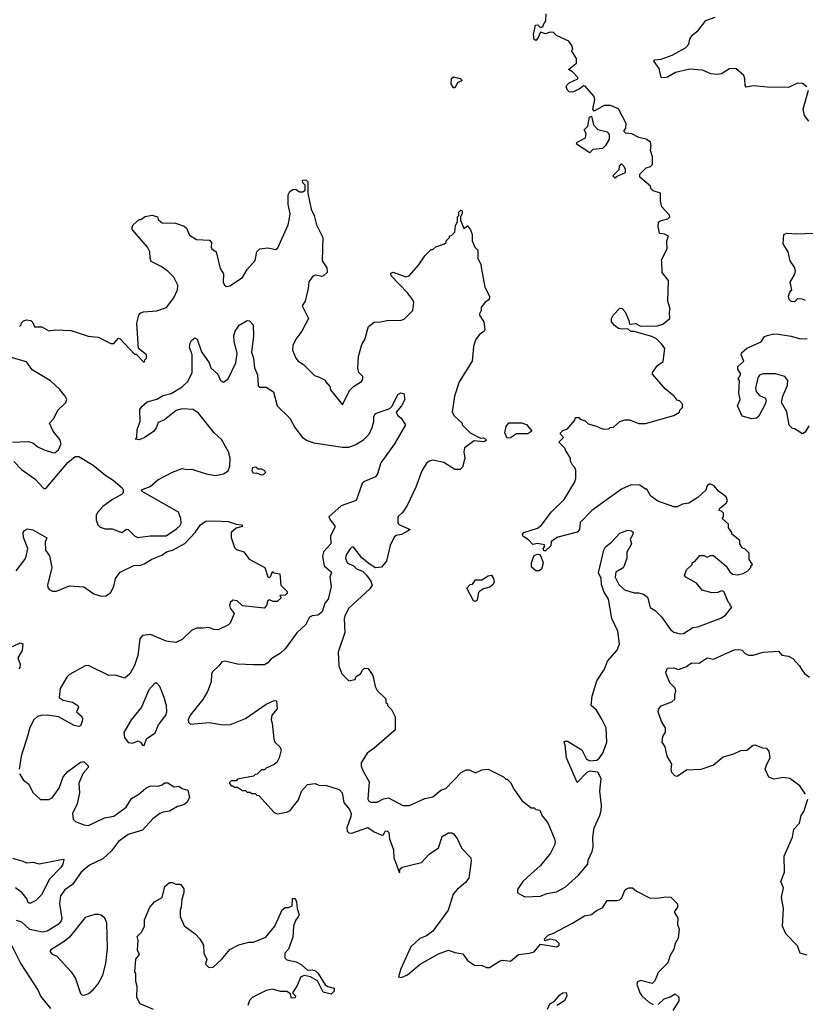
# Model space of a CAD drawing. Extents: x 2239805 to 2396427, y 665731 to 772158.
# Tile 324 of 326: x 2361771 to 2366723, y 750702 to 756909. Entities that reach past the tile are written whole.
import ezdxf

# ---------------------------------------------------------------- set-up
doc = ezdxf.new("R2010")
doc.units = 0

msp = doc.modelspace()

# ---------------------------------------------------------------- linework, layer by layer
at = {"layer": '0CON05XD'}
for points in [[(2364005, 752317.5), (2363962.5, 752285), (2363923.3, 752225), (2363923.3, 752205), (2363934, 752175), (2363973.6, 752103.6), (2363965.4, 751995.4), (2363972.4, 751982.4), (2363985, 751976.5), (2364025, 751976.5), (2364065, 751997.8), (2364095, 752002.5), (2364185.9, 751955.9), (2364227.5, 751955), (2364325, 751998.8), (2364375, 752010), (2364425, 752052.5), (2364458.3, 752061.7), (2364555, 752162.5), (2364585, 752180), (2364605, 752180), (2364645, 752160), (2364685, 752180), (2364725, 752183.3), (2364820, 752135), (2364835, 752120), (2364845, 752120), (2364865, 752100), (2364887.5, 752055), (2364937, 751987), (2364995, 751940), (2365015, 751940), (2365025, 751930), (2365050, 751925), (2365065, 751890), (2365100, 751845), (2365142.5, 751745), (2365146.7, 751725), (2365142.5, 751705), (2365116.7, 751655), (2365055, 751577.5), (2364995, 751523.3), (2364942.5, 751475), (2364910, 751425), (2364910, 751405), (2364955, 751380), (2365055, 751383.8), (2365095, 751400), (2365155, 751411.2), (2365210.5, 751439.5), (2365293.8, 751515), (2365352.5, 751585), (2365355, 751610), (2365380, 751665), (2365386.7, 751695), (2365383.3, 751755), (2365393.3, 751815), (2365428, 751892), (2365436.1, 751923.9), (2365438.8, 751955), (2365428.8, 752045), (2365436.1, 752126.1), (2365416.1, 752166.1), (2365365, 752172.5), (2365347, 752163), (2365285, 752100), (2365217.5, 752255), (2365210, 752335), (2365202.5, 752355), (2365205, 752360), (2365225, 752360), (2365315, 752306.7), (2365345, 752247.5), (2365365, 752237.5), (2365408.3, 752241.7), (2365426.7, 752255), (2365446.7, 752285), (2365472, 752355), (2365468, 752445), (2365443.8, 752495), (2365406.7, 752555), (2365372.9, 752585), (2365380.8, 752645), (2365409.3, 752740.7), (2365457.5, 752815), (2365476.7, 752865), (2365536.7, 752935), (2365552.5, 752975), (2365542.5, 753055), (2365503.6, 753133.6), (2365482.5, 753255), (2365452.5, 753305), (2365438.3, 753348.3), (2365436.7, 753385), (2365420.7, 753420.7), (2365452.5, 753565), (2365463.6, 753586.4), (2365502.5, 753615), (2365555, 753672.5), (2365605, 753690), (2365627.5, 753687.5), (2365638.3, 753678.3), (2365637, 753663), (2365620, 753635), (2365627.5, 753605), (2365598.3, 753551.7), (2365598.8, 753515), (2365582, 753465), (2365575.7, 753454.3), (2365529.2, 753425), (2365524.3, 753395), (2365547.8, 753347.8), (2365584.3, 753314.3), (2365645, 753296.2), (2365675, 753296), (2365703, 753287), (2365728.8, 753268.8), (2365745, 753203.8), (2365777.5, 753185), (2365816.7, 753145), (2365873.3, 753065), (2365895, 753046.7), (2365935, 753036.7), (2365955, 753040), (2366015, 753076.7), (2366045, 753081.2), (2366190, 753135), (2366220, 753155), (2366260, 753205), (2366250, 753215), (2366250, 753225), (2366240, 753235), (2366210, 753305), (2366195, 753307.5), (2366171.7, 753298.3), (2366135, 753296.7), (2366072.3, 753312.3), (2366036.4, 753356.4), (2365970, 753395), (2365962.5, 753405), (2365975, 753440), (2366010, 753475), (2366010, 753485), (2366026.4, 753493.6), (2366058.3, 753531.7), (2366085, 753530), (2366105, 753520), (2366125, 753530), (2366145, 753530), (2366223.9, 753463.9), (2366247, 753427), (2366265, 753412.5), (2366295, 753410), (2366331.7, 753418.3), (2366360, 753435), (2366380, 753455), (2366380, 753465), (2366390, 753475), (2366370, 753505), (2366370, 753545), (2366345, 753570), (2366325, 753580), (2366310, 753605), (2366310, 753625), (2366260, 753665), (2366260, 753675), (2366240, 753705), (2366238.3, 753728.3), (2366200, 753765), (2366207.5, 753775), (2366207, 753797), (2366195, 753810), (2366180, 753815), (2366181.7, 753828.3), (2366225, 753860), (2366232.5, 753875), (2366225, 753900), (2366177, 753937), (2366149.3, 753969.3), (2366128.3, 753981.7), (2366118.3, 753981.7), (2366105, 753970), (2366096.4, 753943.6), (2366045, 753896.7), (2365989.5, 753860.5), (2365950, 753855), (2365915, 753837.5), (2365895, 753837.5), (2365793, 753873), (2365750, 753905), (2365725, 753950), (2365715, 753950), (2365680, 753975), (2365625, 753977.5), (2365565, 753950), (2365377.5, 753815), (2365305, 753740), (2365300, 753695), (2365285, 753677.5), (2365164.1, 753645.9), (2365121.7, 753618.3), (2365118.3, 753591.7), (2365085, 753560), (2365075, 753560), (2365070, 753575), (2365080, 753585), (2365078.3, 753598.3), (2365035, 753606.7), (2365005, 753600), (2364979.3, 753629.3), (2364945, 753650), (2364940, 753665), (2364950, 753675), (2365035.9, 753704.1), (2365059.3, 753720.7), (2365123.6, 753806.4), (2365202.5, 753885), (2365268.3, 753991.7), (2365276.4, 754016.4), (2365277, 754067), (2365270, 754085), (2365255, 754100), (2365242.5, 754125), (2365242.5, 754145), (2365212.5, 754195), (2365210, 754205), (2365170, 754245), (2365200, 754275), (2365180, 754295), (2365180, 754305), (2365195, 754320), (2365225, 754330), (2365270, 754385), (2365275, 754400), (2365295, 754400), (2365305, 754390), (2365335, 754380), (2365355, 754360), (2365407, 754347), (2365433, 754333), (2365455, 754327.5), (2365485, 754330), (2365493, 754337), (2365515, 754340), (2365553.9, 754376.1), (2365585, 754386.7), (2365615, 754386.7), (2365675, 754363.8), (2365715, 754363.3), (2365895, 754413.3), (2365930, 754435), (2365933, 754447), (2365950, 754465), (2365950, 754485), (2365930, 754505), (2365915, 754510), (2365897.5, 754535), (2365840.7, 754580.7), (2365760, 754675), (2365760, 754685), (2365790.7, 754729.3), (2365827, 754753), (2365837.5, 754835), (2365817.5, 754865), (2365785, 754897.5), (2365755, 754912.5), (2365645, 754942.5), (2365623, 754943), (2365605, 754960), (2365565, 754957.5), (2365545, 754962.5), (2365520.7, 754980.7), (2365502.5, 755005), (2365502.5, 755025), (2365513, 755047), (2365555, 755090), (2365568.3, 755088.3), (2365587, 755067), (2365611.7, 755011.7), (2365615, 754990), (2365655, 754992.5), (2365685, 754977.5), (2365791.7, 754978.3), (2365825, 754990), (2365870, 755025), (2365867.5, 755065), (2365872.5, 755085), (2365857.5, 755135), (2365860, 755265), (2365820, 755315), (2365818.3, 755381.7), (2365817.5, 755395), (2365852.5, 755465), (2365850, 755515), (2365860, 755545), (2365836.4, 755556.4), (2365805, 755560), (2365796.7, 755605), (2365798.3, 755631.7), (2365808.3, 755641.7), (2365857, 755653), (2365870, 755665), (2365867, 755677), (2365818.3, 755728.3), (2365810, 755765), (2365810, 755815), (2365765, 755830), (2365750, 755845), (2365748.3, 755858.3), (2365680, 755915), (2365680, 755935), (2365720, 755975), (2365747, 755983), (2365760, 755995), (2365760, 756045), (2365747.5, 756085), (2365752.5, 756115), (2365747, 756137), (2365720, 756155), (2365675, 756166.7), (2365629.3, 756189.3), (2365593, 756193), (2365580, 756205), (2365592.5, 756225), (2365593.3, 756255), (2365545, 756347.5), (2365495, 756367.5), (2365455, 756367.5), (2365392.5, 756332.5), (2365383.3, 756345), (2365396.2, 756405), (2365393.3, 756425), (2365335, 756490), (2365325, 756492.5), (2365298.3, 756471.7), (2365255, 756450.8), (2365235, 756453.8), (2365223.3, 756465), (2365216.7, 756485), (2365222.3, 756497.7), (2365235, 756510), (2365290, 756535), (2365290, 756545), (2365255, 756580), (2365230, 756595), (2365280, 756635), (2365280, 756665), (2365250, 756715), (2365257.5, 756722.5), (2365252.5, 756745), (2365233, 756773), (2365155, 756810), (2365137, 756827), (2365115, 756830), (2365085, 756820), (2365055, 756830), (2365037.7, 756792.3), (2365025, 756777.5), (2365013.3, 756783.3), (2365010, 756815), (2365022.5, 756875), (2365037, 756877), (2365055, 756860), (2365070, 756865), (2365070, 756875), (2365087, 756903), (2365090, 756945)], [(2366733.3, 756485), (2366705.8, 756505.8), (2366675, 756507.5), (2366617.9, 756482.1), (2366485, 756483.3), (2366395, 756491.9), (2366353.4, 756483.4), (2366343.6, 756493.6), (2366343.1, 756535), (2366336.5, 756556.5), (2366285, 756602), (2366245, 756598), (2366195, 756567.5), (2366165, 756562.9), (2366127.7, 756567.7), (2366075, 756590.8), (2365995, 756596.9), (2365905, 756575.6), (2365855, 756546.2), (2365835, 756541.2), (2365814.3, 756544.3), (2365802, 756602), (2365771.2, 756645), (2365770, 756655), (2365815, 756660), (2365885, 756685.7), (2365968.8, 756731.2), (2365990, 756755), (2365996, 756785), (2366009.7, 756810.3), (2366048.7, 756841.3), (2366096.9, 756903.1)], [(2366096.9, 756903.1), (2366155, 756924)], [(2364515, 756480), (2364505, 756480), (2364490, 756505), (2364493, 756537), (2364505, 756547.5), (2364547, 756537), (2364560, 756525), (2364530, 756510), (2364515, 756480)], [(2366745, 756270), (2366717.5, 756305), (2366710, 756345), (2366743.3, 756465)], [(2365365, 756070), (2365280, 756125), (2365285, 756137.5), (2365337, 756163), (2365341.7, 756191.7), (2365330, 756215), (2365351.7, 756238.3), (2365362.5, 756295), (2365375, 756300), (2365387.5, 756245), (2365415, 756216.7), (2365475, 756202.5), (2365487.5, 756185), (2365487.5, 756155), (2365463.3, 756115), (2365445, 756097.5), (2365385, 756090), (2365365, 756070)], [(2365525, 755910), (2365510, 755925), (2365550, 755965), (2365552.5, 755985), (2365565, 756000), (2365580, 755985), (2365587, 755967), (2365587, 755943), (2365531.7, 755918.3), (2365525, 755910)], [(2361770, 754975), (2361780, 754985), (2361781.7, 754998.3), (2361795, 755010), (2361815, 755017.5), (2361841.7, 755011.7), (2361855, 755000), (2361865, 754972.5), (2361911.7, 754971.7), (2361955, 754947.5), (2361995, 754953.3), (2362095, 754948.8), (2362203.6, 754913.6), (2362265, 754907.5), (2362345, 754867.5), (2362365, 754867.5), (2362395, 754900), (2362405, 754897.5), (2362495, 754800), (2362505, 754800), (2362551.7, 754751.7), (2362558.3, 754751.7), (2362560, 754765), (2362570, 754775), (2362570, 754795), (2362520, 754835), (2362509.2, 754995), (2362522.5, 755045), (2362535, 755060), (2362552.1, 755067.9), (2362635, 755073.1), (2362697.5, 755095), (2362742.5, 755155), (2362766.7, 755205), (2362768.8, 755235), (2362743.3, 755285), (2362705, 755323.3), (2362663.6, 755353.6), (2362600, 755385), (2362593.3, 755405), (2362592.5, 755445), (2362577.5, 755475), (2362482.5, 755585), (2362477.5, 755595), (2362487.5, 755615), (2362525, 755650), (2362535, 755650), (2362563, 755667), (2362606.4, 755676.4), (2362640, 755665), (2362645, 755650), (2362668.3, 755628.3), (2362753, 755627), (2362807, 755607), (2362822.5, 755595), (2362840.7, 755550.7), (2362885, 755522.5), (2362968.3, 755518.3), (2362980, 755505), (2362977.5, 755475), (2362982.5, 755465), (2363010, 755445), (2363035, 755340), (2363056.4, 755306.4), (2363053.6, 755253.6), (2363062.5, 755235), (2363075, 755227.5), (2363095, 755230), (2363175, 755283.8), (2363205.9, 755334.1), (2363255, 755390), (2363266, 755445), (2363285, 755464), (2363335, 755471.2), (2363385, 755460), (2363398.8, 755471.2), (2363463.3, 755615), (2363470, 755645), (2363476, 755685), (2363463.3, 755745), (2363462.5, 755805), (2363473.6, 755826.4), (2363495, 755840), (2363515, 755837.5), (2363535, 755823.3), (2363557, 755823), (2363570, 755835), (2363570, 755865), (2363555, 755880), (2363553, 755897), (2363575, 755900), (2363587, 755887), (2363587.5, 755815), (2363607.5, 755715), (2363627.5, 755675), (2363642.5, 755615), (2363682.5, 755535), (2363678.3, 755388.3), (2363707.5, 755345), (2363710, 755315), (2363687, 755293), (2363675, 755290), (2363635, 755297.5), (2363618.3, 755291.7), (2363593, 755257), (2363590, 755215), (2363570, 755135), (2363552.5, 755105), (2363592.5, 755025), (2363550, 754945), (2363512.5, 754895), (2363493.3, 754855), (2363490, 754825), (2363512.5, 754775), (2363527, 754757), (2363560, 754735), (2363630, 754665), (2363655, 754657.5), (2363696.7, 754636.7), (2363700, 754625), (2363727, 754597), (2363730, 754575), (2363805, 754480), (2363849.7, 754570.3), (2363874.5, 754595.5), (2363925, 754628), (2363935, 754642.5), (2363935, 754660), (2363910, 754685), (2363903.6, 754713.6), (2363907.5, 754785), (2363928.3, 754861.7), (2363947, 754893), (2363970, 754975), (2364005, 755002.5), (2364045, 755003.3), (2364085, 755013.3), (2364175, 755013.8), (2364195, 755020), (2364250, 755075), (2364256.7, 755125), (2364246.7, 755145), (2364215.9, 755185.9), (2364112.5, 755295), (2364110, 755310), (2364125, 755316.2), (2364205, 755287.5), (2364226.4, 755293.6), (2364286.4, 755363.6), (2364325, 755420), (2364365, 755460), (2364375, 755460), (2364395, 755477.5), (2364450, 755495), (2364460, 755505), (2364460, 755515), (2364480, 755535), (2364480, 755545), (2364495, 755550), (2364515, 755570), (2364518.3, 755611.7), (2364530, 755635), (2364530, 755665), (2364540, 755675), (2364540, 755695), (2364552.5, 755707.5), (2364560, 755705), (2364560, 755685), (2364550, 755665), (2364550, 755645), (2364571.7, 755591.7), (2364595, 755610), (2364612.5, 755585), (2364622.5, 755555), (2364623.6, 755513.6), (2364640, 755475), (2364660, 755455), (2364660, 755405), (2364677.5, 755365), (2364682.5, 755335), (2364703, 755223), (2364732.5, 755165), (2364730, 755145), (2364703.6, 755126.4), (2364680, 755095), (2364680, 755075), (2364670, 755055), (2364670, 755045), (2364697.5, 755005), (2364702.5, 754955), (2364696.4, 754943.6), (2364667, 754923), (2364645, 754890), (2364631.7, 754848.3), (2364622.5, 754755), (2364541.2, 754625), (2364511.2, 754535), (2364497.5, 754435), (2364510.7, 754410.7), (2364560, 754365), (2364560, 754355), (2364610, 754305), (2364675, 754270), (2364695, 754272.5), (2364710, 754265), (2364712.5, 754255), (2364695, 754247.5), (2364635, 754253.3), (2364575, 754210), (2364570, 754185), (2364576.4, 754143.6), (2364561.7, 754088.3), (2364547, 754073), (2364515, 754072.5), (2364445, 754117.5), (2364375, 754132.5), (2364353.3, 754126.7), (2364335, 754112.5), (2364306.7, 754065), (2364268.8, 753961.2), (2364214.5, 753845.5), (2364185.8, 753804.2), (2364154, 753775), (2364154.4, 753735), (2364165, 753724.4), (2364232.5, 753695), (2364215, 753684.2), (2364177.3, 753662.7), (2364145, 753658), (2364132.7, 753647.3), (2364106.2, 753595), (2364082.5, 753495), (2364051.7, 753458.3), (2364015, 753453.3), (2363975, 753478.8), (2363927.3, 753517.3), (2363875, 753583.3), (2363865, 753582.5), (2363855, 753572.5), (2363830, 753535), (2363824.2, 753515), (2363836.2, 753485), (2363875.8, 753465.8), (2363895, 753446.7), (2363932.3, 753432.3), (2363957.7, 753407.7), (2363985, 753370), (2363992.5, 753345), (2363979.3, 753320.7), (2363845, 753200), (2363823.3, 753155), (2363816.4, 753133.6), (2363820, 753045), (2363779.3, 752920.7), (2363783.3, 752835), (2363802.5, 752785), (2363845, 752740), (2363885, 752750), (2363891.7, 752768.3), (2363920, 752785), (2363931.7, 752808.3), (2363945, 752820), (2363968.3, 752818.3), (2363997.5, 752775), (2364012.5, 752705), (2364025, 752680), (2364078.3, 752628.3), (2364080, 752605), (2364090, 752595), (2364090, 752585), (2364115, 752560), (2364137.5, 752515), (2364137.5, 752435), (2364132.5, 752425), (2364005, 752317.5)], [(2366725, 755137.5), (2366705, 755146.7), (2366675, 755150), (2366655, 755130), (2366635, 755132.5), (2366622.5, 755145), (2366617.5, 755165), (2366625, 755190), (2366637.5, 755205), (2366628.8, 755255), (2366656.9, 755305), (2366661.9, 755325), (2366655, 755348.8), (2366627.5, 755387.5), (2366614.3, 755445), (2366584.2, 755495), (2366587.5, 755555), (2366606.4, 755563.6), (2366665, 755558), (2366775, 755563.1)], [(2361735, 754124), (2361782.1, 754072.1), (2361866, 754015), (2361923.6, 753953.6), (2361935, 753952.5), (2362075, 754116.9), (2362121.2, 754155), (2362145, 754154.4), (2362235, 754100.9), (2362314.6, 754034.6), (2362360, 754005), (2362417, 753957), (2362423.8, 753945), (2362423.8, 753925), (2362413.8, 753915), (2362356.7, 753885), (2362295, 753840), (2362263.8, 753805), (2362254, 753785), (2362253.8, 753755), (2362263.9, 753723.9), (2362279.3, 753709.3), (2362309.3, 753699.3), (2362355, 753698.8), (2362415, 753676), (2362445, 753696.2), (2362455, 753694), (2362495, 753654), (2362515, 753644), (2362594.5, 753655.5), (2362695, 753655.5), (2362760.5, 753699.5), (2362781.7, 753718.3), (2362790, 753735), (2362787.1, 753765), (2362771.8, 753805), (2362557.5, 753925), (2362542.5, 753935), (2362540, 753945), (2362594.2, 753965.8), (2362642.7, 754007.3), (2362734.1, 754055.9), (2362795, 754078.8), (2362825, 754073.3), (2362856.1, 754076.1), (2362945.9, 754045.9), (2363005, 754035.7), (2363056.7, 754045), (2363085.5, 754064.5), (2363095.8, 754095), (2363097.5, 754145), (2363088.1, 754185), (2363042.5, 754262.5), (2362997.1, 754305), (2362898.3, 754428.3), (2362865, 754451.2), (2362795, 754456), (2362757.5, 754445), (2362685, 754386.7), (2362645, 754370), (2362632.5, 754335), (2362615, 754312.5), (2362556.7, 754273.3), (2362525, 754260), (2362500, 754265), (2362510, 754275), (2362512.5, 754325), (2362530, 754375), (2362529.3, 754450.7), (2362540.7, 754469.3), (2362575, 754500), (2362635, 754517.5), (2362675, 754540), (2362727, 754553), (2362796.1, 754593.9), (2362831.7, 754628.3), (2362858.5, 754685), (2362858, 754795), (2362841.2, 754845), (2362845, 754870), (2362855, 754886.7), (2362875, 754902.5), (2362890, 754895), (2362918, 754815), (2362966.1, 754746.1), (2362976.7, 754715), (2363020, 754675), (2363036.7, 754635), (2363055, 754623.8), (2363085.8, 754644.2), (2363133.3, 754745), (2363141.4, 754805), (2363122.8, 754882.8), (2363120.9, 754915), (2363130, 754945), (2363155, 754982), (2363205, 755013.3), (2363220.7, 755010.7), (2363243.8, 754985), (2363245.7, 754915), (2363232, 754812), (2363246, 754775), (2363252, 754715), (2363270, 754670), (2363275, 754601.4), (2363285, 754592.5), (2363325, 754592.5), (2363371.7, 754561.7), (2363393.9, 754473.9), (2363475, 754397.5), (2363505, 754337.5), (2363553.3, 754275), (2363582.5, 754255), (2363625, 754240.8), (2363805, 754213.3), (2363845.5, 754214.5), (2363885, 754228.1), (2363938.9, 754261.1), (2363974.4, 754295.6), (2363992.3, 754337.7), (2364003.3, 754375), (2364003.6, 754406.4), (2364013.6, 754426.4), (2364105, 754456.7), (2364118.3, 754471.7), (2364154.2, 754545.8), (2364173.9, 754556.1), (2364193, 754553), (2364200, 754515), (2364177.5, 754475), (2364143.3, 754435), (2364152, 754415), (2364176.7, 754396.7), (2364202.5, 754355), (2364134.2, 754235.8)], [(2366745, 754348.1), (2366721.7, 754308.3), (2366705, 754298), (2366655, 754330), (2366641.7, 754331.7), (2366622.4, 754352.4), (2366607.3, 754437.3), (2366573.8, 754495), (2366581.2, 754535), (2366600.8, 754579.2), (2366612, 754605), (2366613.9, 754633.9), (2366595, 754660), (2366535, 754676.2), (2366455, 754676.7), (2366435, 754667.5), (2366425, 754650), (2366410, 754585), (2366413.3, 754565), (2366435, 754540), (2366473, 754523), (2366477.5, 754505), (2366471.2, 754485), (2366430.7, 754409.3), (2366415, 754397.5), (2366387, 754393), (2366325, 754410), (2366296.2, 754475), (2366313.3, 754515), (2366304, 754555), (2366307.5, 754635), (2366300, 754645), (2366317.5, 754675), (2366297.5, 754705), (2366297, 754723), (2366336.7, 754755), (2366318, 754795), (2366322.1, 754807.9), (2366355, 754837.5), (2366445, 754877.5), (2366465, 754910), (2366483, 754917), (2366525, 754927.5), (2366553.6, 754926.4), (2366635, 754914), (2366685, 754899.2), (2366735, 754896)], [(2361725, 754245.8), (2361825, 754249.2), (2361855, 754240.8), (2361885, 754216), (2361926.1, 754196.1), (2361985, 754178.8), (2361995, 754180), (2362015, 754196.7), (2362032.5, 754235), (2362025, 754261.2), (2361982.9, 754315), (2361960, 754365), (2361986.7, 754395), (2362012.7, 754447.3), (2362062.5, 754495), (2362067.5, 754515), (2362057.5, 754535), (2362025, 754577.5), (2361965, 754632.5), (2361850.7, 754700.7), (2361815, 754752.5), (2361718.3, 754778.3)], [(2364845, 754270), (2364830, 754305), (2364837.5, 754345), (2364855, 754367.5), (2364935, 754367.5), (2364965, 754357.5), (2365000, 754315), (2364975, 754297.5), (2364903, 754297), (2364865, 754272.5), (2364845, 754270)], [(2364134.2, 754235.8), (2364046.7, 754115), (2364026.7, 754045), (2364014.1, 754025.9), (2363945, 753997.1), (2363930.8, 753985), (2363891.7, 753878.3), (2363797.5, 753845), (2363720, 753775), (2363727.5, 753755), (2363757, 753717), (2363757, 753707), (2363730, 753655), (2363731.9, 753605), (2363686.9, 753555), (2363680, 753525), (2363691.2, 753465), (2363736.2, 753425), (2363726.7, 753395), (2363734, 753335), (2363716, 753255), (2363695, 753230), (2363678.8, 753175), (2363650, 753155), (2363615, 753150.6), (2363598.3, 753141.7), (2363574, 753095), (2363517.2, 753042.8), (2363445, 752942.9), (2363415, 752914.4), (2363355, 752878.1), (2363336.2, 752853.8), (2363315, 752841.4), (2363245, 752841.5), (2363145, 752845.6), (2363065, 752864.2), (2363045, 752860), (2363027.5, 752835), (2362989.3, 752800.7), (2362981.2, 752785), (2362978, 752735), (2362955.7, 752674.3), (2362925, 752623.3), (2362846.2, 752525), (2362833.3, 752495), (2362835, 752480), (2362847, 752467), (2362965, 752478), (2363052.7, 752462.7), (2363100, 752465), (2363195, 752502.5), (2363325, 752593.8), (2363375, 752616.7), (2363390, 752615), (2363393.8, 752565), (2363361.2, 752525), (2363356.7, 752495), (2363363.6, 752473.6), (2363372.5, 752375), (2363380, 752355), (2363410, 752325), (2363420, 752305), (2363407.5, 752255), (2363393, 752227), (2363375, 752212.5), (2363325, 752190), (2363315, 752180), (2363295, 752180), (2363268.3, 752151.7), (2363255, 752150), (2363245, 752140), (2363145, 752120), (2363135, 752110), (2363105, 752110), (2363091.7, 752098.3), (2363105, 752080), (2363115, 752080), (2363125, 752070), (2363145, 752070), (2363175, 752050), (2363195, 752050), (2363205, 752040), (2363225, 752040), (2363235, 752030), (2363255, 752030), (2363265, 752020), (2363278.3, 752018.3), (2363375, 751910), (2363395, 751902.5), (2363455, 751912), (2363477, 751923), (2363529.4, 751990.6), (2363548.1, 752045), (2363585, 752086.7), (2363633, 752093), (2363657, 752083), (2363705, 752081.2), (2363785, 752056.7), (2363803.3, 752035), (2363813.8, 751975), (2363850.5, 751930.5), (2363860, 751905), (2363858.6, 751885), (2363834.3, 751815), (2363835, 751792.5), (2363845, 751783.3), (2363865, 751780), (2363965.9, 751815.9), (2364005, 751788.8), (2364055, 751767.5), (2364065, 751770), (2364075, 751792.5), (2364087.5, 751795), (2364097.5, 751785), (2364102.5, 751745), (2364126.7, 751675), (2364130, 751625), (2364165, 751530), (2364170, 751555), (2364183, 751567), (2364305, 751596.7), (2364352.2, 751647.8), (2364411.2, 751688.8), (2364435, 751758.8), (2364475, 751782), (2364495, 751782), (2364505.5, 751775.5), (2364528, 751748), (2364558.6, 751685), (2364616, 751625), (2364618, 751605), (2364602.4, 751497.6), (2364581.4, 751468.6), (2364528, 751425), (2364504.5, 751395.5), (2364471.4, 751295), (2364375, 751163.3), (2364335.7, 751134.3), (2364294.2, 751115.8), (2364235.9, 751064.1), (2364173.8, 750925), (2364160, 750875), (2364175, 750870), (2364215, 750887.5), (2364295, 750953.8), (2364410.5, 751019.5), (2364475, 751043.8), (2364515, 751027.5), (2364565, 751020), (2364595, 750977.5), (2364638.3, 750948.3), (2364686.7, 750946.7), (2364713.6, 750933.6), (2364733, 750933), (2364795, 750973.3), (2364815, 750980), (2364865, 750974), (2364915, 751016.7), (2364985, 751023.3), (2365015, 751033.3), (2365055, 751080), (2365157.5, 751065), (2365172.5, 751075), (2365172.5, 751085), (2365153.6, 751103.6), (2365115, 751112.5), (2365081.7, 751101.7), (2365080, 751115), (2365105, 751140), (2365131.7, 751148.3), (2365255, 751213.3), (2365330.5, 751259.5), (2365375, 751267.5), (2365407.7, 751292.3), (2365445, 751310), (2365475, 751356.7), (2365534.3, 751355.7), (2365555, 751360.8), (2365567.6, 751372.4), (2365584.3, 751415.7), (2365595, 751426.7), (2365610, 751435), (2365635, 751436.7), (2365660, 751415), (2365745, 751371.2), (2365805, 751372), (2365845, 751380), (2365876.4, 751376.4), (2365917.5, 751335), (2365917.5, 751315), (2365897.5, 751285), (2365920, 751245), (2365916.7, 751205), (2365927.5, 751175), (2365921.7, 751118.3), (2365902.5, 751085), (2365895, 751050), (2365870, 751005), (2365856.1, 750963.9), (2365795, 750902.5), (2365775, 750850), (2365757, 750833), (2365685, 750851.2), (2365666.1, 750843.9), (2365661.7, 750828.3), (2365680, 750775), (2365693.3, 750755), (2365735, 750717.5), (2365765, 750700)], [(2363295, 754036.7), (2363265, 754050), (2363245, 754047.5), (2363236.7, 754065), (2363240, 754085), (2363259.3, 754089.3), (2363275, 754077.5), (2363295, 754077.5), (2363315, 754067.5), (2363320, 754055), (2363305, 754040), (2363295, 754036.7)], [(2361748, 753435), (2361803.1, 753505), (2361812.5, 753525), (2361822, 753575), (2361796.2, 753645), (2361792.5, 753675), (2361800.7, 753689.3), (2361821.2, 753698.8), (2361855, 753693.3), (2361941.7, 753641.7), (2361931.2, 753615), (2361933.8, 753563.8), (2361958.8, 753528.8), (2361974.3, 753455), (2361947.5, 753345), (2361948.3, 753328.3), (2361957, 753317), (2361977, 753307), (2362003.6, 753306.4), (2362085, 753338.8), (2362175, 753332.5), (2362239.3, 753289.3), (2362285, 753273.8), (2362315, 753276.7), (2362343.3, 753295), (2362364.1, 753335.9), (2362376.2, 753385), (2362405, 753426), (2362491.2, 753468.8), (2362535, 753470), (2362555, 753478), (2362605, 753508), (2362667, 753533), (2362696.7, 753555), (2362735, 753564.2), (2362812.4, 753607.6), (2362878, 753675), (2362910, 753725), (2362945, 753746.7), (2362995, 753750), (2363085, 753744.4), (2363135, 753728), (2363170, 753725), (2363176.4, 753713.6), (2363135, 753704.3), (2363104, 753675), (2363104.4, 753645), (2363125, 753581.2), (2363138.1, 753568.1), (2363185, 753554), (2363217.1, 753507.1), (2363315.9, 753455.9), (2363335, 753397.5), (2363345, 753392.5), (2363355, 753400), (2363365, 753430), (2363372.5, 753422.5), (2363410, 753415), (2363417.5, 753345), (2363457.5, 753305), (2363456.7, 753293.3), (2363445, 753280), (2363411.7, 753278.3), (2363420, 753265), (2363395, 753240), (2363368.3, 753241.7), (2363345, 753252.5), (2363335, 753247.5), (2363327.5, 753215), (2363311.7, 753198.3), (2363175, 753213.8), (2363141.2, 753245), (2363115, 753250), (2363098.5, 753235), (2363093.3, 753215), (2363098.1, 753198.1), (2363122.5, 753165), (2363097.5, 753105), (2363086.4, 753093.6), (2363023, 753063), (2362993.6, 753063.6), (2362965, 753076.7), (2362925, 753072.5)], [(2365045, 753433.8), (2365025, 753433.8), (2364997, 753457), (2364996.7, 753485), (2365005, 753510), (2365015, 753530), (2365035, 753540), (2365048.3, 753538.3), (2365057, 753527), (2365070, 753485), (2365060, 753445), (2365045, 753433.8)], [(2364645, 753240), (2364632.5, 753245), (2364590, 753325), (2364611.7, 753348.3), (2364625, 753350), (2364645, 753377.5), (2364685, 753377.5), (2364725, 753403.3), (2364746.1, 753406.1), (2364758.8, 753385), (2364761.2, 753365), (2364755, 753347.5), (2364735, 753331.2), (2364695, 753320), (2364670, 753305), (2364663, 753297), (2364655, 753250), (2364645, 753240)], [(2362925, 753072.5), (2362885, 753072.5), (2362855, 753057.5), (2362795, 753002.5), (2362755, 752982.5), (2362695, 752990), (2362595, 753033.3), (2362545, 753026.7), (2362528.8, 753005), (2362515, 752900), (2362495, 752837.5), (2362465.8, 752784.2), (2362435, 752757.5), (2362375.9, 752775.9), (2362333.3, 752775), (2362205, 752837.8), (2362184.7, 752835.3), (2362085, 752780), (2362068.8, 752765), (2362027.3, 752692.7), (2362020, 752635), (2362045, 752618.8), (2362105, 752606.2), (2362136.7, 752585), (2362142.5, 752575), (2362130, 752545), (2362159.5, 752519.5), (2362166.2, 752505), (2362165.8, 752485), (2362155, 752457.5), (2362145, 752452.5), (2362115, 752460), (2362015, 752514.4), (2361944.2, 752524.2), (2361905, 752522), (2361884.3, 752515.7), (2361860, 752495), (2361835, 752447.5), (2361821.9, 752398.1), (2361780, 752265), (2361768.6, 752185)], [(2361725, 752956.7), (2361775, 752980), (2361790, 752975), (2361787, 752933), (2361760, 752885), (2361773.8, 752845), (2361771.2, 752825), (2361765, 752816.7)], [(2366725, 752027.5), (2366689.5, 752079.5), (2366625.9, 752125.9), (2366585, 752131.2), (2366525, 752122), (2366494.1, 752134.1), (2366471.2, 752185), (2366480, 752215), (2366502, 752255), (2366495, 752297.5), (2366480, 752315), (2366455, 752316.7), (2366406.4, 752336.4), (2366395, 752333.3), (2366355, 752301.2), (2366315, 752300), (2366271.7, 752278.3), (2366205, 752260), (2366145, 752210), (2366065, 752182.5), (2365975, 752177.5), (2365915, 752137.5), (2365901.7, 752141.7), (2365883, 752163), (2365877.5, 752185), (2365882.5, 752215), (2365853.3, 752265), (2365840, 752325), (2365820, 752355), (2365825, 752390), (2365841.7, 752418.3), (2365842.5, 752445), (2365817.5, 752485), (2365796.7, 752545), (2365800, 752565), (2365815, 752582.5), (2365881.7, 752608.3), (2365900, 752625), (2365900, 752655), (2365907.5, 752675), (2365902.5, 752695), (2365869.3, 752729.3), (2365846.7, 752785), (2365843.9, 752796.1), (2365855, 752820), (2365895, 752822.5), (2365925, 752813.3), (2365975, 752831.2), (2366005, 752853.8), (2366055, 752853.3), (2366105, 752886.7), (2366145, 752876.7), (2366275, 752936), (2366305, 752938), (2366325, 752933.3), (2366345, 752912.5), (2366365, 752902.5), (2366395, 752902.5), (2366458.3, 752921.7), (2366555, 752927.5), (2366575, 752902.5), (2366617, 752897), (2366645, 752882.5), (2366686.4, 752836.4), (2366700.7, 752810.7), (2366720, 752785), (2366750, 752765)], [(2362555, 752332.5), (2362570, 752375), (2362625, 752412.5), (2362646.9, 752463.1), (2362692, 752525), (2362699.2, 752545), (2362697.3, 752582.7), (2362682.5, 752635), (2362653.8, 752705), (2362635, 752726.7), (2362623.6, 752726.4), (2362586.2, 752685), (2362539.2, 752575), (2362473.8, 752495), (2362428.1, 752415), (2362432.7, 752382.7), (2362455, 752352.5), (2362483, 752347), (2362517, 752363), (2362533.3, 752355), (2362544.4, 752334.4), (2362555, 752332.5)], [(2361770, 752155), (2361795, 752113.8), (2361829.5, 752089.5), (2361855, 752038), (2361902, 751992), (2361955, 751992), (2361975, 752003.3), (2362020, 752065), (2362044.4, 752135.6), (2362075, 752168.8), (2362155, 752228.8), (2362175, 752232.5), (2362202.5, 752205), (2362202.5, 752195), (2362171.7, 752158.3), (2362143.3, 752095), (2362148.8, 752035), (2362132.5, 751965), (2362104.2, 751905), (2362108.1, 751868.1), (2362123.7, 751853.7), (2362175, 751832.9), (2362205, 751828.1), (2362305, 751878.1), (2362365, 751887.1), (2362442, 751945), (2362475, 751998.8), (2362523, 752027), (2362566.4, 752063.6), (2362595, 752080), (2362645, 752076.7), (2362670, 752085), (2362685, 752097.5), (2362705, 752097.5), (2362745, 752072.5), (2362775, 752077.5), (2362795, 752062.5), (2362831.7, 752051.7), (2362841.2, 752005), (2362823.8, 751975), (2362805, 751960), (2362765, 751948.8), (2362715, 751918.8), (2362675, 751914), (2362655, 751904.2), (2362610, 751870), (2362545, 751800), (2362455, 751772.9), (2362395, 751728), (2362349.7, 751670.3), (2362295, 751618), (2362212, 751578), (2362159.2, 751535), (2362105, 751458), (2362055, 751422.5), (2362029.4, 751385), (2362022.2, 751335), (2362036.3, 751243.7), (2362032.4, 751227.6), (2362014, 751205), (2361945, 751162.2), (2361915, 751155.6), (2361835, 751174.3), (2361785, 751220), (2361750.9, 751230.9)], [(2366735, 751012.5), (2366690, 751025), (2366675, 751070), (2366601.2, 751145), (2366580, 751195), (2366586.7, 751305), (2366572.5, 751375), (2366586.7, 751435), (2366570, 751475), (2366592, 751535), (2366590, 751635), (2366642, 751755), (2366650, 751805), (2366685.9, 751844.1), (2366697.7, 751892.3), (2366713.6, 751916.4), (2366738.8, 751995)], [(2361725, 751622), (2361792, 751605), (2361815, 751594.4), (2361855, 751596.9), (2361895, 751587.1), (2362045, 751617.5), (2362050, 751615), (2362043.3, 751585), (2362031.2, 751565), (2361959.5, 751490.5), (2361909.1, 751390.9), (2361873.6, 751356.4), (2361835, 751337.5), (2361822.5, 751345), (2361817.5, 751365), (2361787.5, 751405), (2361745, 751435.6)], [(2362615, 750670), (2362530, 750705), (2362510, 750745), (2362512.5, 750815), (2362502.5, 750845), (2362502.5, 750895), (2362497, 750907), (2362503, 750987), (2362526.7, 751015), (2362513.3, 751043.3), (2362517.5, 751105), (2362510.7, 751129.3), (2362541.7, 751158.3), (2362557.5, 751195), (2362557.5, 751235), (2362591.2, 751315), (2362621.4, 751348.6), (2362670, 751375), (2362686.7, 751445), (2362715, 751470), (2362735, 751470), (2362755, 751460), (2362785, 751460), (2362805, 751430), (2362806.7, 751405), (2362792.5, 751365), (2362790, 751315), (2362782.5, 751295), (2362782.5, 751255), (2362807, 751197), (2362876.4, 751146.4), (2362907.5, 751115), (2362930, 751075), (2362932.5, 751025), (2362950, 750985), (2362942.5, 750955), (2362963, 750933), (2362990, 750935), (2363042.5, 750985), (2363095, 751047.5), (2363153.6, 751076.4), (2363215, 751092.5), (2363245, 751092.5), (2363322.5, 751125), (2363378.8, 751195), (2363425, 751297.5), (2363445, 751312.5), (2363465, 751312.5), (2363488.3, 751321.7), (2363491.7, 751368.3), (2363508.3, 751368.3), (2363517, 751347), (2363520, 751305), (2363532.5, 751265), (2363526.4, 751253.6), (2363509.3, 751230.7), (2363496.7, 751195), (2363493.3, 751125), (2363465, 751050), (2363442.5, 751025), (2363442.5, 750995), (2363455, 750982.5), (2363515, 750970), (2363545, 750952.5), (2363585, 750916.7), (2363615, 750919.2), (2363635, 750913.8), (2363653.3, 750895), (2363697.5, 750825), (2363713.6, 750813.6), (2363753.3, 750803.3), (2363753.8, 750785), (2363735, 750766.2), (2363685, 750777.5), (2363649.5, 750849.5), (2363605, 750876), (2363566.4, 750883.6), (2363543.3, 750875), (2363519.7, 750820.3), (2363490, 750775), (2363510, 750755), (2363508.3, 750741.7), (2363485, 750740), (2363478.3, 750768.3), (2363455, 750782.5), (2363415, 750783.3), (2363365, 750797.5), (2363325, 750788.8), (2363236.7, 750745), (2363220, 750725), (2363208.8, 750695)], [(2362165, 750760), (2362185, 750762.5), (2362205, 750770), (2362235, 750793.3), (2362265, 750831.2), (2362295.6, 750885), (2362315, 750960), (2362324.2, 751055.8), (2362321.2, 751215), (2362307.5, 751245), (2362285, 751263.3), (2362268.3, 751268.3), (2362245, 751268.8), (2362185, 751250), (2362084.6, 751125.4), (2362052.6, 751097.4), (2361967.5, 751045), (2361961.2, 751035), (2361975, 751018.8), (2362005.9, 751005.9), (2362095.8, 750905.8), (2362122, 750865), (2362155, 750770), (2362165, 750760)], [(2361694.5, 751124.5), (2361777.7, 750957.7), (2361887.8, 750787.8), (2361903.4, 750753.4), (2361965.5, 750675.5)], [(2365098.3, 750671.7), (2365113.8, 750705), (2365140.7, 750719.3), (2365175, 750762), (2365195, 750773.8), (2365215, 750776.7), (2365220, 750755), (2365205, 750724.2), (2365156.1, 750693.9)], [(2365795, 750700), (2365833.9, 750736.1), (2365871.7, 750748.3), (2365903, 750767), (2365927, 750747), (2365927, 750723), (2365888.3, 750661.7)]]:
    msp.add_lwpolyline(points, dxfattribs=at)

doc.saveas('drawing.dxf')
